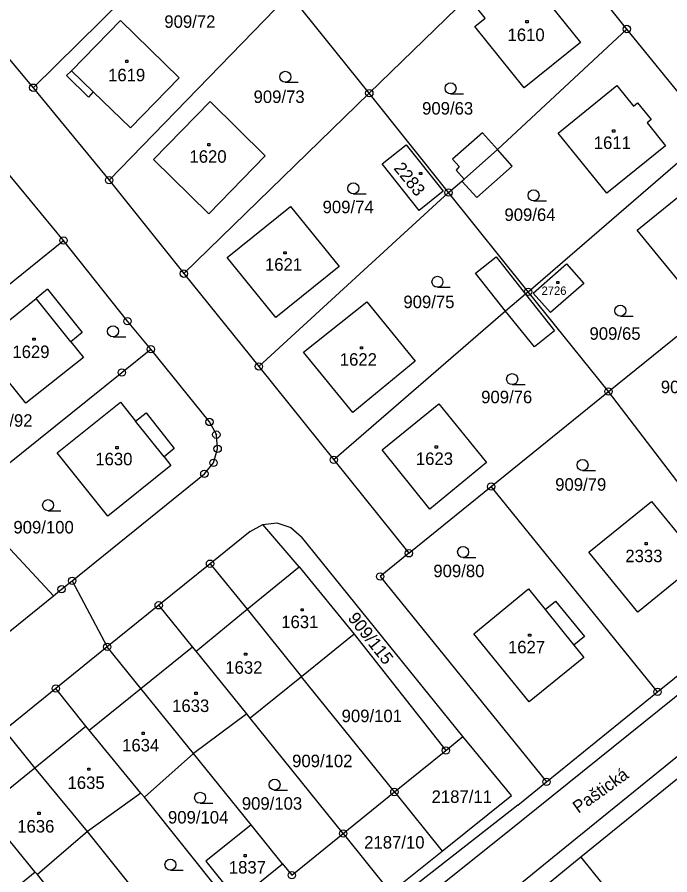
# Model space of a CAD drawing. Extents: x -795483 to -789093, y -1112258 to -1108741.
# Drawn here: x -791172.1 to -791083.2, y -1109623.8 to -1109507 of the extents above; entities that cross this region are included whole.
import ezdxf

# ---------------------------------------------------------------- set-up
doc = ezdxf.new("R2010")
doc.units = 0
for name, color, linetype in [('Vrstva 1', 7, 'Continuous'), ('Vrstva 14', 7, 'Continuous'), ('Vrstva 15', 7, 'Continuous'), ('Vrstva 2', 7, 'Continuous'), ('Vrstva 23', 7, 'Continuous'), ('Vrstva 25', 7, 'Continuous'), ('Vrstva 28', 7, 'Continuous'), ('Vrstva 38', 7, 'Continuous')]:
    doc.layers.add(name, color=color, linetype=linetype)

msp = doc.modelspace()

# ---------------------------------------------------------------- linework, layer by layer
at = {"layer": 'Vrstva 1'}
for p, q in [((-791124.17, -1109517.39), (-791100.53, -1109494.39)), ((-791089.11, -1109508.66), (-791100.53, -1109494.39)), ((-791103.26, -1109500.74), (-791095.4, -1109510.52)), ((-791135.02, -1109503.9), (-791159.6, -1109529.24)), ((-791124.17, -1109517.39), (-791135.02, -1109503.9)), ((-791180.47, -1109504.29), (-791169.93, -1109516.65)), ((-791169.93, -1109516.65), (-791157.64, -1109504.51)), ((-791108.4, -1109507.19), (-791109.53, -1109505.79)), ((-791164.72, -1109514.34), (-791158.06, -1109507.52)), ((-791158.06, -1109507.52), (-791150.06, -1109515.33)), ((-791109.8, -1109508.31), (-791108.4, -1109507.19)), ((-791103.07, -1109516.69), (-791109.8, -1109508.31)), ((-791106.72, -1109525.08), (-791089.11, -1109508.66)), ((-791077.58, -1109522.88), (-791089.11, -1109508.66)), ((-791095.4, -1109510.52), (-791103.07, -1109516.69)), ((-791164.72, -1109514.34), (-791165.38, -1109515.01)), ((-791162.42, -1109517.92), (-791165.38, -1109515.01)), ((-791150.06, -1109515.33), (-791156.68, -1109522.11)), ((-791169.93, -1109516.65), (-791159.6, -1109529.24)), ((-791098.46, -1109522.86), (-791090.48, -1109516.35)), ((-791090.48, -1109516.35), (-791088.21, -1109519.15)), ((-791161.76, -1109517.2), (-791162.42, -1109517.92)), ((-791156.68, -1109522.11), (-791161.76, -1109517.2)), ((-791124.17, -1109517.39), (-791149.42, -1109541.97)), ((-791113.38, -1109530.93), (-791124.17, -1109517.39)), ((-791165.8, -1109537.46), (-791181.77, -1109518.18)), ((-791153.57, -1109526.44), (-791145.84, -1109518.53)), ((-791145.84, -1109518.53), (-791138.33, -1109525.92)), ((-791088.21, -1109519.15), (-791087.65, -1109518.69)), ((-791087.65, -1109518.69), (-791085.79, -1109520.99)), ((-791085.79, -1109520.99), (-791086.35, -1109521.45)), ((-791086.35, -1109521.45), (-791083.82, -1109524.57)), ((-791102.55, -1109544.45), (-791077.58, -1109522.88)), ((-791091.82, -1109531.03), (-791098.46, -1109522.86)), ((-791122.41, -1109527.03), (-791119.16, -1109524.43)), ((-791119.16, -1109524.43), (-791114.12, -1109530.75)), ((-791083.82, -1109524.57), (-791091.82, -1109531.03)), ((-791138.33, -1109525.92), (-791146.04, -1109533.81)), ((-791111.26, -1109529.09), (-791106.72, -1109525.08)), ((-791146.04, -1109533.81), (-791153.57, -1109526.44)), ((-791117.37, -1109533.35), (-791122.41, -1109527.03)), ((-791159.6, -1109529.24), (-791149.42, -1109541.97)), ((-791113.38, -1109530.93), (-791111.57, -1109529.37)), ((-791111.57, -1109529.37), (-791111.26, -1109529.09)), ((-791114.12, -1109530.75), (-791117.37, -1109533.35)), ((-791087.68, -1109536.03), (-791080.36, -1109530.08)), ((-791139.2, -1109554.61), (-791113.38, -1109530.93)), ((-791102.55, -1109544.45), (-791113.38, -1109530.93)), ((-791143.51, -1109539.78), (-791134.92, -1109532.83)), ((-791134.92, -1109532.83), (-791128.29, -1109541.01)), ((-791080.15, -1109545.29), (-791087.68, -1109536.03)), ((-791182.57, -1109550.94), (-791165.8, -1109537.46)), ((-791157.1, -1109548.44), (-791165.8, -1109537.46)), ((-791136.91, -1109547.95), (-791143.51, -1109539.78)), ((-791128.29, -1109541.01), (-791136.91, -1109547.95)), ((-791101.88, -1109544.61), (-791097.32, -1109540.63)), ((-791097.32, -1109540.63), (-791094.98, -1109543.33)), ((-791149.42, -1109541.97), (-791139.2, -1109554.61)), ((-791094.98, -1109543.33), (-791099.51, -1109547.28)), ((-791167.97, -1109544.1), (-791169.54, -1109545.37)), ((-791167.97, -1109544.1), (-791163.26, -1109549.98)), ((-791102.9, -1109544.75), (-791105.62, -1109547.07)), ((-791102.55, -1109544.45), (-791102.9, -1109544.75)), ((-791091.6, -1109558.02), (-791102.55, -1109544.45)), ((-791099.51, -1109547.28), (-791101.88, -1109544.61)), ((-791177.36, -1109551.63), (-791169.54, -1109545.37)), ((-791133.12, -1109552.66), (-791124.52, -1109545.79)), ((-791124.52, -1109545.79), (-791117.91, -1109553.9)), ((-791105.62, -1109547.07), (-791129.01, -1109567.31)), ((-791091.6, -1109558.02), (-791079.16, -1109547.95)), ((-791153.92, -1109552.26), (-791157.1, -1109548.44)), ((-791163.26, -1109549.98), (-791164.79, -1109551.25)), ((-791170.96, -1109559.62), (-791177.36, -1109551.63)), ((-791164.79, -1109551.25), (-791163.07, -1109553.37)), ((-791157.86, -1109555.42), (-791153.92, -1109552.26)), ((-791145.93, -1109562.16), (-791153.92, -1109552.26)), ((-791126.42, -1109560.85), (-791133.12, -1109552.66)), ((-791163.07, -1109553.37), (-791170.96, -1109559.62)), ((-791117.91, -1109553.9), (-791126.42, -1109560.85)), ((-791139.2, -1109554.61), (-791129.01, -1109567.31)), ((-791173.84, -1109568.27), (-791157.86, -1109555.42)), ((-791107.57, -1109570.96), (-791091.6, -1109558.02)), ((-791069.79, -1109586.58), (-791091.6, -1109558.02)), ((-791166.66, -1109566.36), (-791158.05, -1109559.47)), ((-791158.05, -1109559.47), (-791155.99, -1109562.05)), ((-791122.44, -1109565.97), (-791114.72, -1109559.68)), ((-791114.72, -1109559.68), (-791108.22, -1109567.67)), ((-791155.99, -1109562.05), (-791154.55, -1109560.93)), ((-791154.55, -1109560.93), (-791150.73, -1109565.79)), ((-791145, -1109563.89), (-791145.93, -1109562.16)), ((-791021.23, -1109561.27), (-791095.36, -1109621.41)), ((-791144.82, -1109565.82), (-791145, -1109563.89)), ((-791150.73, -1109565.79), (-791152.12, -1109566.89)), ((-791145.38, -1109567.73), (-791144.82, -1109565.82)), ((-791159.76, -1109574.97), (-791166.66, -1109566.36)), ((-791152.12, -1109566.89), (-791151.18, -1109568.07)), ((-791115.93, -1109574.03), (-791122.44, -1109565.97)), ((-791151.18, -1109568.07), (-791159.76, -1109574.97)), ((-791146.63, -1109569.21), (-791145.38, -1109567.73)), ((-791129.01, -1109567.31), (-791118.78, -1109580.04)), ((-791108.22, -1109567.67), (-791115.93, -1109574.03)), ((-791164.63, -1109583.78), (-791146.63, -1109569.21)), ((-791118.78, -1109580.04), (-791107.57, -1109570.96)), ((-791084.92, -1109598.91), (-791107.57, -1109570.96)), ((-791179.37, -1109572.72), (-791167.16, -1109585.82)), ((-791094.3, -1109579.88), (-791085.75, -1109572.98)), ((-791085.75, -1109572.98), (-791079.1, -1109581.12)), ((-791140.41, -1109577.06), (-791138.68, -1109576.13)), ((-791138.68, -1109576.13), (-791136.75, -1109575.91)), ((-791133.74, -1109581.89), (-791138.68, -1109576.13)), ((-791136.75, -1109575.91), (-791134.87, -1109576.53)), ((-791140.41, -1109577.06), (-791145.86, -1109581.46)), ((-791134.87, -1109576.53), (-791133.39, -1109577.8)), ((-791111.42, -1109604.99), (-791133.39, -1109577.8)), ((-791087.63, -1109588.04), (-791094.3, -1109579.88)), ((-791118.78, -1109580.04), (-791122.69, -1109583.21)), ((-791145.86, -1109581.46), (-791152.85, -1109587.12)), ((-791145.86, -1109581.46), (-791140.81, -1109587.66)), ((-791133.74, -1109581.89), (-791126.25, -1109591.03)), ((-791079.1, -1109581.12), (-791087.63, -1109588.04)), ((-791122.69, -1109583.21), (-791100.05, -1109611.16)), ((-791166.07, -1109584.94), (-791164.63, -1109583.78)), ((-791164.63, -1109583.78), (-791159.85, -1109592.78)), ((-791167.16, -1109585.82), (-791166.07, -1109584.94)), ((-791109.95, -1109590.99), (-791102.51, -1109584.89)), ((-791102.51, -1109584.89), (-791100.24, -1109587.71)), ((-791176.16, -1109593.11), (-791167.16, -1109585.82)), ((-791100.24, -1109587.71), (-791098.81, -1109586.56)), ((-791098.81, -1109586.56), (-791094.89, -1109591.39)), ((-791084.92, -1109598.91), (-791069.79, -1109586.58)), ((-791152.85, -1109587.12), (-791159.85, -1109592.78)), ((-791148.23, -1109592.76), (-791152.85, -1109587.12)), ((-791140.81, -1109587.66), (-791133.41, -1109596.84)), ((-791126.25, -1109591.03), (-791133.41, -1109596.84)), ((-791126.25, -1109591.03), (-791113.75, -1109606.88)), ((-791102.39, -1109600.27), (-791109.95, -1109590.99)), ((-791094.89, -1109591.39), (-791096.33, -1109592.55)), ((-791147.76, -1109593.35), (-791148.23, -1109592.76)), ((-791096.33, -1109592.55), (-791094.98, -1109594.22)), ((-791159.85, -1109592.78), (-791166.85, -1109598.45)), ((-791155.28, -1109598.46), (-791159.85, -1109592.78)), ((-791140.86, -1109601.92), (-791147.76, -1109593.35)), ((-791094.98, -1109594.22), (-791102.39, -1109600.27)), ((-791133.41, -1109596.84), (-791140.39, -1109602.5)), ((-791120.76, -1109612.54), (-791133.41, -1109596.84)), ((-791166.85, -1109598.45), (-791173.83, -1109604.11)), ((-791162.76, -1109603.58), (-791166.85, -1109598.45)), ((-791148.1, -1109607.3), (-791155.28, -1109598.46)), ((-791100.05, -1109611.16), (-791084.92, -1109598.91)), ((-791140.86, -1109601.92), (-791148.1, -1109607.3)), ((-791140.39, -1109602.5), (-791140.86, -1109601.92)), ((-791127.74, -1109618.2), (-791140.39, -1109602.5)), ((-791169.73, -1109609.25), (-791173.83, -1109604.11)), ((-791162.3, -1109604.14), (-791162.76, -1109603.58)), ((-791155.26, -1109612.68), (-791162.3, -1109604.14)), ((-791113.75, -1109606.88), (-791111.42, -1109604.99)), ((-791104.79, -1109613.03), (-791111.42, -1109604.99)), ((-791148.1, -1109607.3), (-791154.78, -1109613.26)), ((-791140.28, -1109616.99), (-791148.1, -1109607.3)), ((-791120.76, -1109612.54), (-791113.75, -1109606.88)), ((-791162.56, -1109617.92), (-791169.73, -1109609.25)), ((-791103.94, -1109614.35), (-791100.05, -1109611.16)), ((-791127.74, -1109618.2), (-791120.76, -1109612.54)), ((-791120.76, -1109612.54), (-791114.26, -1109620.61)), ((-791155.26, -1109612.68), (-791162.56, -1109617.92)), ((-791154.78, -1109613.26), (-791155.26, -1109612.68)), ((-791141.74, -1109629.52), (-791154.78, -1109613.26)), ((-791114.26, -1109620.61), (-791104.79, -1109613.03)), ((-791169.65, -1109623.44), (-791176.68, -1109614.9)), ((-791103.94, -1109614.35), (-791158.01, -1109656.48)), ((-791140.28, -1109616.99), (-791146.45, -1109621.97)), ((-791135.98, -1109622.31), (-791140.28, -1109616.99)), ((-791162.56, -1109617.92), (-791169.36, -1109623.79)), ((-791148.72, -1109635.17), (-791162.56, -1109617.92)), ((-791134.73, -1109623.86), (-791127.74, -1109618.2)), ((-791127.74, -1109618.2), (-791121.27, -1109626.23)), ((-791121.27, -1109626.23), (-791114.26, -1109620.61)), ((-791095.36, -1109621.41), (-791110.66, -1109633.84)), ((-791095.36, -1109621.41), (-791086.02, -1109633.03)), ((-791146.45, -1109621.97), (-791142.15, -1109627.29)), ((-791142.15, -1109627.29), (-791135.98, -1109622.31)), ((-791135.98, -1109622.31), (-791134.73, -1109623.86)), ((-791169.65, -1109623.44), (-791176.65, -1109629.13)), ((-791169.36, -1109623.79), (-791169.65, -1109623.44)), ((-791155.71, -1109640.82), (-791169.36, -1109623.79))]:
    msp.add_line(p, q, dxfattribs=at)
at = {"layer": 'Vrstva 2'}
for p, q in [((-791164.72, -1109514.34), (-791161.76, -1109517.2)), ((-791108.78, -1109522.79), (-791112.85, -1109526.36)), ((-791106.72, -1109525.08), (-791108.78, -1109522.79)), ((-791104.7, -1109527.34), (-791106.72, -1109525.08)), ((-791112.85, -1109526.36), (-791111.94, -1109527.4)), ((-791109.51, -1109531.62), (-791104.7, -1109527.34)), ((-791111.94, -1109527.4), (-791112.34, -1109527.86)), ((-791112.34, -1109527.86), (-791111.26, -1109529.09)), ((-791111.57, -1109529.37), (-791109.51, -1109531.62)), ((-791109.71, -1109541.92), (-791106.9, -1109539.69)), ((-791106.9, -1109539.69), (-791102.9, -1109544.75)), ((-791105.62, -1109547.07), (-791109.71, -1109541.92)), ((-791102.9, -1109544.75), (-791098.95, -1109549.74)), ((-791164.79, -1109551.25), (-791169.54, -1109545.37)), ((-791101.69, -1109551.95), (-791105.62, -1109547.07)), ((-791098.95, -1109549.74), (-791101.69, -1109551.95)), ((-791152.12, -1109566.89), (-791155.99, -1109562.05)), ((-791140.81, -1109587.66), (-791133.74, -1109581.89)), ((-791147.76, -1109593.35), (-791140.81, -1109587.66)), ((-791100.24, -1109587.71), (-791096.33, -1109592.55)), ((-791071.78, -1109591), (-791103.5, -1109616.49)), ((-791155.28, -1109598.46), (-791148.23, -1109592.76)), ((-791067.94, -1109596.09), (-791099.21, -1109621.5)), ((-791162.3, -1109604.14), (-791155.28, -1109598.46)), ((-791169.73, -1109609.25), (-791162.76, -1109603.58)), ((-791176.68, -1109614.9), (-791169.73, -1109609.25)), ((-791103.5, -1109616.49), (-791157.33, -1109659.61)), ((-791099.21, -1109621.5), (-791152.77, -1109664.86))]:
    msp.add_line(p, q, dxfattribs=at)
at = {"layer": 'Vrstva 23'}
for p, q in [((-791135.61, -1109515.92), (-791133.86, -1109515.92)), ((-791113.11, -1109517.48), (-791111.36, -1109517.48)), ((-791126.35, -1109531.11), (-791124.6, -1109531.11)), ((-791101.81, -1109532.06), (-791100.06, -1109532.06)), ((-791114.89, -1109543.83), (-791113.14, -1109543.83)), ((-791089.99, -1109547.76), (-791088.24, -1109547.76)), ((-791159.07, -1109550.57), (-791157.32, -1109550.57)), ((-791104.72, -1109557.08), (-791102.97, -1109557.08)), ((-791095.14, -1109568.77), (-791093.39, -1109568.77)), ((-791167.91, -1109574.24), (-791166.16, -1109574.24)), ((-791111.4, -1109580.61), (-791109.65, -1109580.61)), ((-791137.07, -1109612.28), (-791135.32, -1109612.28)), ((-791147.21, -1109614.08), (-791145.46, -1109614.08)), ((-791151.25, -1109623.18), (-791149.5, -1109623.18))]:
    msp.add_line(p, q, dxfattribs=at)
for centre in [(-791135.61, -1109515.17), (-791113.11, -1109516.73), (-791126.35, -1109530.36), (-791101.81, -1109531.31), (-791114.89, -1109543.08), (-791089.99, -1109547.01), (-791159.07, -1109549.82), (-791104.72, -1109556.33), (-791095.14, -1109568.02), (-791167.91, -1109573.49), (-791111.4, -1109579.86), (-791137.07, -1109611.53), (-791147.21, -1109613.33), (-791151.25, -1109622.43)]:
    msp.add_circle(centre, 0.75, dxfattribs=at)
at = {"layer": 'Vrstva 25'}
for p, q in [((-791102.86, -1109507.52), (-791102.56, -1109507.52)), ((-791102.86, -1109507.82), (-791102.86, -1109507.52)), ((-791102.56, -1109507.52), (-791102.56, -1109507.82)), ((-791102.56, -1109507.82), (-791102.86, -1109507.82)), ((-791157.34, -1109512.91), (-791157.04, -1109512.91)), ((-791157.34, -1109513.21), (-791157.34, -1109512.91)), ((-791157.04, -1109513.21), (-791157.34, -1109513.21)), ((-791157.04, -1109512.91), (-791157.04, -1109513.21)), ((-791091.05, -1109522.41), (-791090.75, -1109522.41)), ((-791091.05, -1109522.71), (-791091.05, -1109522.41)), ((-791090.75, -1109522.71), (-791091.05, -1109522.71)), ((-791090.75, -1109522.41), (-791090.75, -1109522.71)), ((-791146.17, -1109524.25), (-791145.87, -1109524.25)), ((-791146.17, -1109524.55), (-791146.17, -1109524.25)), ((-791145.87, -1109524.55), (-791146.17, -1109524.55)), ((-791145.87, -1109524.25), (-791145.87, -1109524.55)), ((-791117.34, -1109528.19), (-791117.04, -1109528.19)), ((-791117.34, -1109528.49), (-791117.34, -1109528.19)), ((-791117.04, -1109528.49), (-791117.34, -1109528.49)), ((-791117.04, -1109528.19), (-791117.04, -1109528.49)), ((-791135.8, -1109538.99), (-791135.5, -1109538.99)), ((-791135.8, -1109539.29), (-791135.8, -1109538.99)), ((-791135.5, -1109538.99), (-791135.5, -1109539.29)), ((-791135.5, -1109539.29), (-791135.8, -1109539.29)), ((-791098.65, -1109543.02), (-791098.35, -1109543.02)), ((-791098.65, -1109543.32), (-791098.65, -1109543.02)), ((-791098.35, -1109543.32), (-791098.65, -1109543.32)), ((-791098.35, -1109543.02), (-791098.35, -1109543.32)), ((-791169.97, -1109550.74), (-791169.67, -1109550.74)), ((-791169.97, -1109551.04), (-791169.97, -1109550.74)), ((-791169.67, -1109551.04), (-791169.97, -1109551.04)), ((-791169.67, -1109550.74), (-791169.67, -1109551.04)), ((-791125.38, -1109551.92), (-791125.08, -1109551.92)), ((-791125.38, -1109552.22), (-791125.38, -1109551.92)), ((-791125.08, -1109552.22), (-791125.38, -1109552.22)), ((-791125.08, -1109551.92), (-791125.08, -1109552.22)), ((-791158.67, -1109565.52), (-791158.37, -1109565.52)), ((-791158.67, -1109565.82), (-791158.67, -1109565.52)), ((-791158.37, -1109565.82), (-791158.67, -1109565.82)), ((-791158.37, -1109565.52), (-791158.37, -1109565.82)), ((-791115.2, -1109565.43), (-791114.9, -1109565.43)), ((-791115.2, -1109565.73), (-791115.2, -1109565.43)), ((-791114.9, -1109565.73), (-791115.2, -1109565.73)), ((-791114.9, -1109565.43), (-791114.9, -1109565.73)), ((-791086.62, -1109578.57), (-791086.32, -1109578.57)), ((-791086.62, -1109578.87), (-791086.62, -1109578.57)), ((-791086.32, -1109578.57), (-791086.32, -1109578.87)), ((-791086.32, -1109578.87), (-791086.62, -1109578.87)), ((-791133.47, -1109587.59), (-791133.17, -1109587.59)), ((-791133.47, -1109587.89), (-791133.47, -1109587.59)), ((-791133.17, -1109587.89), (-791133.47, -1109587.89)), ((-791133.17, -1109587.59), (-791133.17, -1109587.89)), ((-791102.48, -1109591.04), (-791102.18, -1109591.04)), ((-791102.48, -1109591.34), (-791102.48, -1109591.04)), ((-791102.18, -1109591.34), (-791102.48, -1109591.34)), ((-791102.18, -1109591.04), (-791102.18, -1109591.34)), ((-791141.16, -1109593.62), (-791140.86, -1109593.62)), ((-791141.16, -1109593.92), (-791141.16, -1109593.62)), ((-791140.86, -1109593.92), (-791141.16, -1109593.92)), ((-791140.86, -1109593.62), (-791140.86, -1109593.92)), ((-791147.91, -1109598.96), (-791147.61, -1109598.96)), ((-791147.91, -1109599.26), (-791147.91, -1109598.96)), ((-791147.61, -1109599.26), (-791147.91, -1109599.26)), ((-791147.61, -1109598.96), (-791147.61, -1109599.26)), ((-791155.12, -1109604.41), (-791154.82, -1109604.41)), ((-791155.12, -1109604.71), (-791155.12, -1109604.41)), ((-791154.82, -1109604.41), (-791154.82, -1109604.71)), ((-791154.82, -1109604.71), (-791155.12, -1109604.71)), ((-791162.51, -1109609.28), (-791162.21, -1109609.28)), ((-791162.51, -1109609.58), (-791162.51, -1109609.28)), ((-791162.21, -1109609.58), (-791162.51, -1109609.58)), ((-791162.21, -1109609.28), (-791162.21, -1109609.58)), ((-791169.3, -1109615.29), (-791169, -1109615.29)), ((-791169.3, -1109615.59), (-791169.3, -1109615.29)), ((-791169, -1109615.59), (-791169.3, -1109615.59)), ((-791169, -1109615.29), (-791169, -1109615.59)), ((-791141.23, -1109621.06), (-791140.93, -1109621.06)), ((-791141.23, -1109621.36), (-791141.23, -1109621.06)), ((-791140.93, -1109621.36), (-791141.23, -1109621.36)), ((-791140.93, -1109621.06), (-791140.93, -1109621.36))]:
    msp.add_line(p, q, dxfattribs=at)
at = {"layer": 'Vrstva 28'}
for centre, radius in [((-791089.11, -1109508.66), 0.5), ((-791089.11, -1109508.66), 0.01), ((-791169.93, -1109516.65), 0.5), ((-791169.93, -1109516.65), 0.01), ((-791124.17, -1109517.39), 0.5), ((-791124.17, -1109517.39), 0.01), ((-791159.6, -1109529.24), 0.5), ((-791159.6, -1109529.24), 0.01), ((-791113.38, -1109530.93), 0.5), ((-791113.38, -1109530.93), 0.01), ((-791165.8, -1109537.46), 0.5), ((-791165.8, -1109537.46), 0.01), ((-791149.42, -1109541.97), 0.5), ((-791149.42, -1109541.97), 0.01), ((-791102.55, -1109544.45), 0.5), ((-791102.55, -1109544.45), 0.01), ((-791157.1, -1109548.44), 0.5), ((-791157.1, -1109548.44), 0.01), ((-791153.92, -1109552.26), 0.5), ((-791153.92, -1109552.26), 0.01), ((-791139.2, -1109554.61), 0.5), ((-791157.86, -1109555.42), 0.5), ((-791139.2, -1109554.61), 0.01), ((-791157.86, -1109555.42), 0.01), ((-791091.6, -1109558.02), 0.5), ((-791091.6, -1109558.02), 0.01), ((-791145.93, -1109562.16), 0.5), ((-791145.93, -1109562.16), 0.01), ((-791145, -1109563.89), 0.5), ((-791145, -1109563.89), 0.01), ((-791144.82, -1109565.82), 0.5), ((-791144.82, -1109565.82), 0.01), ((-791129.01, -1109567.31), 0.5), ((-791145.38, -1109567.73), 0.5), ((-791145.38, -1109567.73), 0.01), ((-791129.01, -1109567.31), 0.01), ((-791146.63, -1109569.21), 0.5), ((-791146.63, -1109569.21), 0.01), ((-791107.57, -1109570.96), 0.5), ((-791107.57, -1109570.96), 0.01), ((-791118.78, -1109580.04), 0.5), ((-791145.86, -1109581.46), 0.5), ((-791118.78, -1109580.04), 0.01), ((-791145.86, -1109581.46), 0.01), ((-791164.63, -1109583.78), 0.5), ((-791122.69, -1109583.21), 0.5), ((-791122.69, -1109583.21), 0.01), ((-791166.07, -1109584.94), 0.5), ((-791164.63, -1109583.78), 0.01), ((-791166.07, -1109584.94), 0.01), ((-791152.85, -1109587.12), 0.5), ((-791152.85, -1109587.12), 0.01), ((-791159.85, -1109592.78), 0.5), ((-791159.85, -1109592.78), 0.01), ((-791166.85, -1109598.45), 0.5), ((-791166.85, -1109598.45), 0.01), ((-791084.92, -1109598.91), 0.5), ((-791084.92, -1109598.91), 0.01), ((-791113.75, -1109606.88), 0.5), ((-791113.75, -1109606.88), 0.01), ((-791100.05, -1109611.16), 0.5), ((-791100.05, -1109611.16), 0.01), ((-791120.76, -1109612.54), 0.5), ((-791120.76, -1109612.54), 0.01), ((-791127.74, -1109618.2), 0.5), ((-791127.74, -1109618.2), 0.01), ((-791134.73, -1109623.86), 0.5)]:
    msp.add_circle(centre, radius, dxfattribs=at)

# ---------------------------------------------------------------- texts
at = {"layer": 'Vrstva 14'}
for s, p in [('909/72', (-791152.08, -1109508.5)), ('909/73', (-791139.93, -1109518.73)), ('909/63', (-791116.98, -1109520.31)), ('909/74', (-791130.53, -1109533.74)), ('909/64', (-791105.77, -1109534.79)), ('909/75', (-791119.53, -1109546.66)), ('909/65', (-791094.19, -1109550.97)), ('909/78', (-791084.48, -1109558.24)), ('909/76', (-791108.94, -1109559.61)), ('909/92', (-791176.98, -1109562.81)), ('909/79', (-791098.86, -1109571.52)), ('909/100', (-791172.63, -1109577.34)), ('909/80', (-791115.45, -1109583.29)), ('909/101', (-791127.94, -1109603.03)), ('909/102', (-791134.68, -1109609.16)), ('2187/11', (-791115.69, -1109614.02)), ('909/103', (-791141.53, -1109614.95)), ('909/104', (-791151.58, -1109616.83)), ('2187/10', (-791124.87, -1109620.24))]:
    msp.add_text(s, height=1.7, dxfattribs=at).set_placement(p)
msp.add_text('909/115', height=1.7, rotation=308.3187, dxfattribs=at).set_placement((-791127.18, -1109588.91))
at = {"layer": 'Vrstva 15'}
for s, height, p in [('1610', 1.7, (-791105.35, -1109510.3)), ('1619', 1.7, (-791159.74, -1109515.78)), ('1611', 1.7, (-791093.61, -1109524.99)), ('1620', 1.7, (-791148.66, -1109526.87)), ('1621', 1.7, (-791138.38, -1109541.57)), ('2726', 1.14, (-791100.72, -1109544.86)), ('1629', 1.7, (-791172.77, -1109553.46)), ('1622', 1.7, (-791128.19, -1109554.5)), ('1630', 1.7, (-791161.48, -1109568.06)), ('1623', 1.7, (-791117.83, -1109568.01)), ('2333', 1.7, (-791089.31, -1109581.25)), ('1631', 1.7, (-791136.16, -1109590.23)), ('1627', 1.7, (-791105.29, -1109593.66)), ('1632', 1.7, (-791143.78, -1109596.44)), ('1633', 1.7, (-791151.02, -1109601.65)), ('1634', 1.7, (-791157.83, -1109607.02)), ('1635', 1.7, (-791165.26, -1109612.13)), ('1636', 1.7, (-791172.11, -1109618.06)), ('1837', 1.7, (-791143.3, -1109623.64))]:
    msp.add_text(s, height=height, dxfattribs=at).set_placement(p)
msp.add_text('2283', height=1.7, rotation=308.9363, dxfattribs=at).set_placement((-791120.93, -1109527.65))
at = {"layer": 'Vrstva 38'}
msp.add_text('Paštická', height=1.7, rotation=35.4911, dxfattribs=at).set_placement((-791095.71, -1109615.51))

doc.saveas('drawing.dxf')
